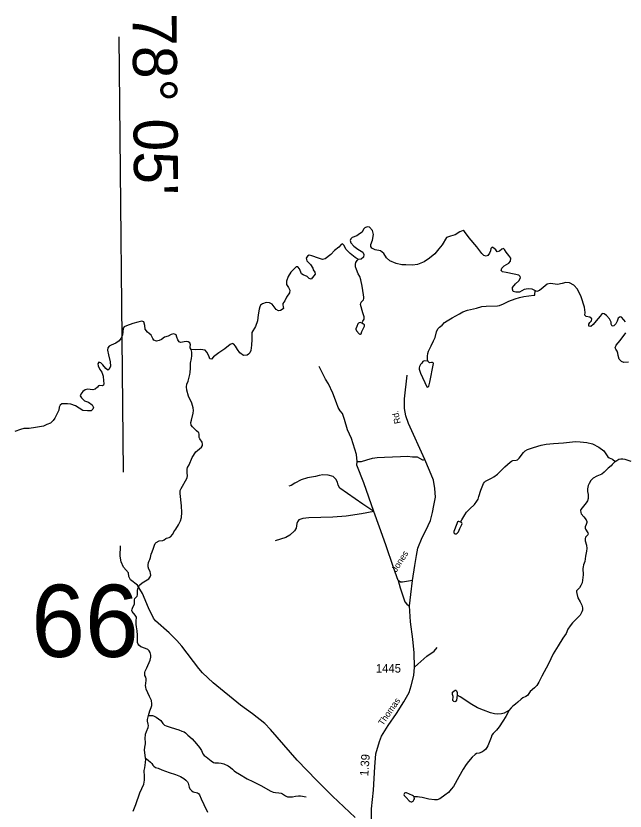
# Model space of a CAD drawing. Extents: x 2126262 to 2293712, y 749403 to 919119.
# Drawn here: x 2268864 to 2277857, y 890401 to 902142 of the extents above; entities that cross this region are included whole.
import ezdxf

# ---------------------------------------------------------------- set-up
doc = ezdxf.new("R2010")
doc.units = 0
for name, color, linetype in [('Exist Boundary Political CountyLine', 7, 'Continuous'), ('Exist Hydrographic Misc Water Feature', 7, 'Continuous'), ('Exist Hydrographic Pond Under 1500 Sq Ft', 7, 'Continuous'), ('Exist Road Non-System Type 51', 7, 'Continuous'), ('Exist Road Secondary Mileage Hundredths English Label', 7, 'Continuous'), ('Exist Road Secondary Structure Standard Bridge Number Label', 7, 'Continuous'), ('Exist Road Secondary Type 51 Attributed', 7, 'Continuous'), ('Exist Road Secondary Type 51 Label', 7, 'Continuous'), ('Exist Road Secondary Type 51 Number Label', 7, 'Continuous'), ('Map Preparation Longitude Latitude Lines', 7, 'Continuous')]:
    doc.layers.add(name, color=color, linetype=linetype)

msp = doc.modelspace()

# ---------------------------------------------------------------- linework, layer by layer
at = {"layer": 'Exist Boundary Political CountyLine'}
for points in [[(2277259, 897842), (2277209, 897996), (2277156, 898107), (2277102, 898165), (2277037, 898201), (2276980, 898208), (2276930, 898193), (2276859, 898176), (2276791, 898186), (2276751, 898193), (2276708, 898179), (2276647, 898133), (2276594, 898086), (2276554, 898072), (2276486, 898107), (2276425, 898111), (2276365, 898104), (2276300, 898065), (2276243, 898061), (2276207, 898072), (2276193, 898107), (2276196, 898133), (2276239, 898186), (2276289, 898229), (2276314, 898276), (2276307, 898294), (2276286, 898312), (2276221, 898330), (2276100, 898351), (2276046, 898365), (2276028, 898383), (2276039, 898416), (2276071, 898451), (2276139, 898491), (2276164, 898523), (2276171, 898566), (2276143, 898602), (2276100, 898652), (2276075, 898691), (2276064, 898706), (2276039, 898698), (2276003, 898670), (2275967, 898659), (2275949, 898688), (2275921, 898713), (2275896, 898727), (2275874, 898706), (2275871, 898673), (2275856, 898638), (2275831, 898602), (2275806, 898595), (2275774, 898602), (2275742, 898634), (2275666, 898731), (2275556, 898863), (2275484, 898960), (2275466, 898974), (2275419, 898956), (2275351, 898910), (2275280, 898892), (2275219, 898870), (2275155, 898763), (2275108, 898702), (2275047, 898630), (2274968, 898566), (2274893, 898512), (2274793, 898473), (2274718, 898462), (2274618, 898466), (2274560, 898467), (2274478, 898485), (2274385, 898528), (2274335, 898568), (2274295, 898636), (2274245, 898672), (2274170, 898686), (2274120, 898711), (2274102, 898736), (2274102, 898768), (2274127, 898833), (2274142, 898912), (2274127, 898972), (2274084, 899023), (2274052, 899026), (2274013, 899015), (2273995, 898994), (2273977, 898951), (2273934, 898922), (2273895, 898894), (2273830, 898869), (2273809, 898851), (2273801, 898826), (2273809, 898793), (2273855, 898743), (2273912, 898700), (2273984, 898654), (2274002, 898618), (2273995, 898578), (2273963, 898550), (2273916, 898546), (2273870, 898575)], [(2273870, 898575), (2273801, 898636), (2273737, 898700), (2273712, 898754), (2273687, 898775), (2273665, 898768), (2273630, 898729), (2273569, 898679), (2273515, 898618), (2273429, 898553), (2273390, 898543), (2273329, 898564), (2273232, 898600), (2273193, 898607), (2273168, 898593), (2273150, 898564), (2273157, 898525), (2273214, 898471), (2273247, 898417), (2273250, 898392), (2273279, 898360), (2273282, 898328), (2273243, 898278), (2273222, 898256), (2273193, 898267), (2273164, 898296), (2273103, 898317), (2273082, 898335), (2273050, 898407), (2273025, 898435), (2273003, 898435), (2272964, 898399), (2272924, 898356), (2272882, 898292), (2272860, 898224), (2272860, 898177), (2272889, 898131), (2272907, 898091), (2272903, 898052), (2272860, 897988), (2272835, 897934), (2272806, 897898), (2272806, 897876), (2272810, 897848), (2272814, 897823), (2272796, 897805), (2272771, 897791), (2272742, 897787), (2272706, 897805), (2272692, 897826), (2272645, 897884), (2272609, 897905), (2272559, 897909), (2272506, 897891), (2272477, 897869), (2272463, 897848), (2272456, 897812), (2272441, 897726), (2272430, 897640), (2272402, 897558), (2272348, 897468), (2272345, 897422), (2272348, 897364), (2272341, 897282), (2272330, 897200), (2272316, 897167), (2272298, 897146), (2272277, 897131), (2272226, 897128), (2272169, 897167), (2272133, 897217), (2272108, 897264), (2272080, 897296), (2272062, 897303), (2272026, 897289), (2271947, 897228), (2271858, 897167), (2271779, 897106), (2271750, 897074), (2271729, 897078), (2271711, 897124), (2271682, 897178), (2271657, 897207), (2271589, 897214), (2271511, 897210), (2271453, 897217), (2271439, 897239), (2271435, 897260), (2271443, 897285), (2271432, 897314), (2271407, 897332), (2271378, 897336), (2271296, 897318), (2271274, 897332), (2271253, 897357), (2271238, 897400), (2271228, 897432), (2271196, 897447), (2271156, 897436), (2271110, 897411), (2271056, 897397)], [(2277861, 897624), (2277836, 897653), (2277804, 897692), (2277782, 897699), (2277757, 897681), (2277739, 897635), (2277721, 897595), (2277693, 897567), (2277668, 897563), (2277653, 897588), (2277653, 897620), (2277625, 897667), (2277582, 897717), (2277549, 897742), (2277521, 897746), (2277489, 897710), (2277431, 897642), (2277388, 897585), (2277349, 897556), (2277324, 897563), (2277324, 897588), (2277338, 897613), (2277363, 897638), (2277367, 897667), (2277335, 897692), (2277284, 897706), (2277263, 897724), (2277267, 897764), (2277259, 897842)], [(2271056, 897397), (2271013, 897364), (2270981, 897350), (2270938, 897339), (2270902, 897354), (2270888, 897379), (2270863, 897429), (2270830, 897454), (2270805, 897472), (2270773, 897518), (2270766, 897572), (2270752, 897626), (2270723, 897636), (2270662, 897622), (2270591, 897601), (2270497, 897565), (2270462, 897551), (2270447, 897529), (2270444, 897479), (2270437, 897429), (2270415, 897379), (2270387, 897343), (2270340, 897311), (2270272, 897282), (2270243, 897264), (2270222, 897242), (2270218, 897207), (2270233, 897139), (2270254, 897035), (2270261, 896970), (2270243, 896927), (2270222, 896913), (2270193, 896934), (2270147, 896988), (2270118, 897020), (2270089, 897028), (2270075, 897006), (2270079, 896974), (2270104, 896920), (2270132, 896884), (2270154, 896823), (2270157, 896755), (2270161, 896716), (2270157, 896691), (2270136, 896680), (2270104, 896684), (2270086, 896680), (2270068, 896659), (2270032, 896630), (2270000, 896623), (2269921, 896630), (2269885, 896619), (2269850, 896598), (2269821, 896558), (2269814, 896530), (2269832, 896501), (2269878, 896458), (2269935, 896437), (2269989, 896401), (2270011, 896361), (2270000, 896336), (2269975, 896311), (2269921, 896311), (2269853, 896318), (2269742, 896383), (2269674, 896408), (2269624, 896415), (2269570, 896415), (2269542, 896412), (2269517, 896394), (2269502, 896365), (2269499, 896322), (2269470, 896261), (2269441, 896204), (2269413, 896168), (2269373, 896129), (2269323, 896107), (2269273, 896086), (2269155, 896064), (2269058, 896050), (2268980, 896050), (2268933, 896035), (2268847, 896007)], [(2277907, 897029), (2277839, 897026), (2277804, 897040), (2277768, 897072), (2277753, 897126), (2277750, 897162), (2277739, 897194), (2277721, 897219), (2277710, 897241), (2277725, 897280), (2277782, 897348), (2277868, 897463)]]:
    msp.add_lwpolyline(points, dxfattribs=at)
at = {"layer": 'Exist Hydrographic Misc Water Feature'}
msp.add_line((2273993, 898991), (2273994, 898994), dxfattribs=at)
for points in [[(2273972, 897603), (2273988, 897635), (2274004, 897664), (2274007, 897681), (2274006, 897700), (2273988, 897758), (2273953, 897880), (2273954, 897899), (2273963, 897917), (2273993, 897948), (2273999, 897968), (2274001, 897989), (2273996, 898024), (2273977, 898151), (2273958, 898246), (2273939, 898295), (2273919, 898333), (2273891, 898396), (2273878, 898435), (2273876, 898453), (2273876, 898476), (2273883, 898500), (2273902, 898531), (2273916, 898546)], [(2274947, 897045), (2274940, 897077), (2274940, 897120), (2274945, 897156), (2274954, 897194), (2274993, 897269), (2275028, 897342), (2275051, 897394), (2275075, 897479), (2275094, 897523), (2275115, 897546), (2275156, 897577), (2275190, 897617), (2275229, 897642), (2275303, 897682), (2275413, 897743), (2275464, 897773), (2275531, 897798), (2275662, 897828), (2275742, 897851), (2275808, 897858), (2275972, 897862), (2276002, 897868), (2276062, 897889), (2276142, 897929), (2276236, 897964), (2276298, 897986), (2276360, 897999), (2276510, 898017), (2276523, 898020), (2276527, 898029), (2276529, 898085)], [(2271468, 895623), (2271520, 895705), (2271546, 895727), (2271605, 895773), (2271620, 895797), (2271621, 895819), (2271615, 895847), (2271578, 895899), (2271572, 895918), (2271572, 895968), (2271564, 895985), (2271530, 896017), (2271469, 896074), (2271453, 896098), (2271447, 896137), (2271454, 896173), (2271482, 896274), (2271485, 896317), (2271480, 896357), (2271461, 896425), (2271414, 896529), (2271389, 896616), (2271384, 896667), (2271387, 896703), (2271405, 896751), (2271432, 896846), (2271439, 896878), (2271442, 896942), (2271440, 896981), (2271443, 897015), (2271458, 897085), (2271463, 897124), (2271461, 897178), (2271453, 897217)], [(2275428, 894668), (2275446, 894700), (2275490, 894776), (2275518, 894814), (2275565, 894862), (2275634, 894930), (2275667, 894975), (2275686, 895007), (2275697, 895047), (2275728, 895137), (2275769, 895236), (2275781, 895258), (2275796, 895273), (2275846, 895297), (2275887, 895315), (2275917, 895334), (2275973, 895378), (2276082, 895482), (2276160, 895555), (2276178, 895570), (2276202, 895578), (2276250, 895582), (2276269, 895589), (2276295, 895614), (2276357, 895697), (2276383, 895720), (2276416, 895740), (2276507, 895767), (2276620, 895806), (2276690, 895818), (2276802, 895826), (2276946, 895840), (2277127, 895856), (2277192, 895855), (2277290, 895845), (2277377, 895823), (2277470, 895775), (2277545, 895719), (2277604, 895634), (2277623, 895617), (2277671, 895599), (2277710, 895562)], [(2270820, 891813), (2270842, 891881), (2270860, 891929), (2270869, 891962), (2270871, 891986), (2270864, 892034), (2270838, 892093), (2270786, 892201), (2270780, 892229), (2270777, 892256), (2270780, 892284), (2270789, 892333), (2270789, 892355), (2270782, 892376), (2270769, 892403), (2270767, 892424), (2270769, 892446), (2270772, 892465), (2270799, 892517), (2270845, 892628), (2270855, 892672), (2270854, 892705), (2270845, 892744), (2270832, 892768), (2270811, 892788), (2270779, 892801), (2270710, 892826), (2270678, 892849), (2270668, 892864), (2270660, 892890), (2270660, 892915), (2270657, 892997), (2270656, 893063), (2270644, 893123), (2270638, 893158), (2270640, 893205), (2270643, 893262), (2270636, 893278), (2270623, 893295), (2270579, 893347), (2270576, 893364), (2270580, 893384), (2270592, 893413), (2270612, 893448), (2270616, 893461), (2270614, 893502), (2270614, 893521), (2270620, 893539), (2270652, 893575), (2270658, 893593), (2270661, 893611), (2270658, 893653), (2270664, 893688), (2270672, 893707), (2270690, 893737), (2270730, 893771), (2270825, 893831), (2270847, 893860), (2270854, 893886), (2270853, 893909), (2270848, 893937), (2270826, 893973), (2270817, 894007), (2270817, 894037), (2270822, 894070), (2270830, 894097), (2270842, 894116), (2270851, 894143), (2270863, 894193), (2270874, 894231), (2270893, 894281), (2270910, 894328), (2270921, 894350), (2270937, 894365), (2270979, 894389), (2271034, 894395), (2271055, 894406), (2271076, 894426), (2271087, 894430), (2271126, 894438), (2271145, 894448), (2271179, 894490), (2271198, 894523), (2271225, 894565), (2271265, 894626), (2271295, 894685), (2271308, 894734), (2271314, 894812), (2271310, 894910), (2271287, 895091), (2271291, 895134), (2271302, 895166), (2271322, 895198), (2271369, 895275), (2271392, 895320), (2271398, 895355), (2271394, 895392), (2271392, 895448), (2271398, 895475), (2271420, 895513), (2271468, 895623)], [(2277710, 895562), (2277666, 895517), (2277649, 895497), (2277607, 895465), (2277575, 895428), (2277550, 895404), (2277512, 895377), (2277441, 895348), (2277384, 895315), (2277350, 895283), (2277325, 895239), (2277312, 895206), (2277302, 895160), (2277300, 895118), (2277310, 895073), (2277313, 895015), (2277303, 894982), (2277280, 894953), (2277204, 894853), (2277200, 894838), (2277203, 894811), (2277211, 894790), (2277249, 894747), (2277284, 894702), (2277293, 894677), (2277293, 894660), (2277281, 894631), (2277269, 894597), (2277270, 894579), (2277275, 894563), (2277306, 894508), (2277311, 894492), (2277305, 894480), (2277274, 894444), (2277268, 894420), (2277269, 894392), (2277285, 894327), (2277291, 894276), (2277286, 894240), (2277275, 894164), (2277262, 894088), (2277242, 894037), (2277236, 894008), (2277235, 893985), (2277238, 893888), (2277235, 893850), (2277222, 893769), (2277205, 893730), (2277183, 893697), (2277151, 893664), (2277142, 893652), (2277140, 893639), (2277145, 893615), (2277161, 893548), (2277195, 893490), (2277219, 893440), (2277228, 893401), (2277226, 893369), (2277216, 893343), (2277192, 893292), (2277161, 893258), (2277083, 893178), (2277048, 893136), (2277013, 893087), (2276985, 893022), (2276940, 892953), (2276871, 892843), (2276796, 892721), (2276724, 892575), (2276628, 892392), (2276585, 892303), (2276554, 892253), (2276521, 892219), (2276458, 892165), (2276414, 892108), (2276390, 892091), (2276349, 892071), (2276321, 892052), (2276275, 892009), (2276241, 891980), (2276198, 891948), (2276175, 891926), (2276143, 891885)], [(2277710, 895562), (2277735, 895578), (2277766, 895595), (2277795, 895603), (2277825, 895603), (2277854, 895599), (2277942, 895567)], [(2276143, 891885), (2276070, 891848), (2276033, 891836), (2275971, 891833), (2275927, 891839), (2275868, 891852), (2275765, 891890), (2275680, 891926), (2275571, 891989), (2275462, 892063), (2275421, 892088), (2275377, 892110)], [(2270779, 891182), (2270773, 891225), (2270764, 891302), (2270767, 891346), (2270776, 891396), (2270776, 891416), (2270770, 891469), (2270777, 891537), (2270790, 891577), (2270815, 891634), (2270821, 891663), (2270819, 891682), (2270808, 891729), (2270808, 891755), (2270810, 891774), (2270820, 891813)], [(2270820, 891813), (2270880, 891814), (2270897, 891809), (2270937, 891788), (2271002, 891740), (2271034, 891692), (2271057, 891671), (2271082, 891660), (2271154, 891634), (2271268, 891601), (2271316, 891583), (2271348, 891569), (2271370, 891554), (2271404, 891522), (2271467, 891467), (2271532, 891393), (2271573, 891342), (2271602, 891293), (2271624, 891245), (2271642, 891222), (2271672, 891200), (2271745, 891142), (2271781, 891120), (2271800, 891114), (2271854, 891114), (2271892, 891110), (2271936, 891097), (2271998, 891069), (2272034, 891044), (2272061, 891021), (2272086, 890996), (2272107, 890982), (2272165, 890947), (2272278, 890877), (2272363, 890838), (2272488, 890773), (2272617, 890698), (2272662, 890681), (2272696, 890674), (2272745, 890670), (2272780, 890664), (2272801, 890654), (2272843, 890627), (2272874, 890613), (2272896, 890610), (2272945, 890612), (2272994, 890621), (2273034, 890624), (2273064, 890624), (2273147, 890613)], [(2276143, 891885), (2276129, 891859), (2276098, 891797), (2276054, 891728), (2275999, 891645), (2275957, 891597), (2275908, 891545), (2275891, 891521), (2275878, 891485), (2275830, 891365), (2275799, 891315), (2275773, 891288), (2275744, 891272), (2275702, 891254), (2275664, 891249), (2275645, 891237), (2275600, 891199), (2275545, 891132), (2275512, 891089), (2275468, 891020), (2275403, 890906), (2275325, 890766), (2275291, 890722), (2275251, 890674), (2275197, 890636), (2275121, 890582), (2275083, 890569), (2275044, 890567), (2274962, 890575), (2274860, 890602), (2274820, 890608), (2274793, 890612), (2274741, 890609)], [(2270595, 890400), (2270633, 890499), (2270692, 890668), (2270751, 890797), (2270765, 890858), (2270765, 890913), (2270759, 891002), (2270766, 891037), (2270777, 891118), (2270780, 891167), (2270779, 891182)], [(2270779, 891182), (2270818, 891153), (2270853, 891122), (2270870, 891101), (2270884, 891079), (2270901, 891063), (2270927, 891046), (2270963, 891035), (2271019, 891009), (2271127, 890972), (2271222, 890939), (2271293, 890910), (2271345, 890884), (2271374, 890858), (2271395, 890835), (2271406, 890815), (2271422, 890756), (2271433, 890727), (2271455, 890704), (2271483, 890685), (2271546, 890669), (2271560, 890661), (2271573, 890642), (2271600, 890583), (2271639, 890500), (2271691, 890384)]]:
    msp.add_lwpolyline(points, dxfattribs=at)
at = {"layer": 'Exist Hydrographic Pond Under 1500 Sq Ft'}
for points in [[(2273972, 897603), (2273946, 897613), (2273930, 897611), (2273921, 897605), (2273914, 897596), (2273896, 897557), (2273881, 897524), (2273882, 897515), (2273892, 897493), (2273932, 897450), (2273942, 897443), (2273951, 897443), (2273961, 897450), (2273971, 897481), (2273993, 897532), (2274008, 897560), (2274012, 897572), (2274008, 897580), (2273993, 897590)], [(2274947, 897045), (2274890, 897050), (2274873, 897041), (2274858, 897017), (2274836, 896996), (2274821, 896966), (2274817, 896947), (2274817, 896925), (2274838, 896865), (2274928, 896664), (2274936, 896662), (2274950, 896664), (2274961, 896677), (2274976, 896736), (2275028, 897012), (2275025, 897020), (2275014, 897025), (2275001, 897022), (2274975, 897019), (2274963, 897023), (2274953, 897032)], [(2275428, 894668), (2275404, 894678), (2275394, 894677), (2275385, 894670), (2275374, 894642), (2275330, 894529), (2275328, 894515), (2275334, 894502), (2275347, 894495), (2275362, 894496), (2275380, 894506), (2275396, 894525), (2275416, 894571), (2275449, 894631), (2275452, 894645), (2275448, 894657), (2275441, 894663)], [(2275377, 892110), (2275366, 892040), (2275353, 892020), (2275343, 892015), (2275330, 892019), (2275315, 892033), (2275312, 892050), (2275320, 892078), (2275319, 892092), (2275307, 892120), (2275308, 892144), (2275311, 892155), (2275348, 892186), (2275360, 892185), (2275369, 892174), (2275378, 892151), (2275378, 892138)], [(2274741, 890609), (2274732, 890619), (2274721, 890629), (2274676, 890652), (2274632, 890669), (2274616, 890669), (2274603, 890663), (2274594, 890655), (2274593, 890645), (2274594, 890633), (2274623, 890601), (2274670, 890552), (2274683, 890540), (2274697, 890536), (2274711, 890536), (2274729, 890548), (2274740, 890567), (2274746, 890584)]]:
    msp.add_lwpolyline(points, close=True, dxfattribs=at)
at = {"layer": 'Exist Road Non-System Type 51'}
for points in [[(2273901, 895563), (2273891, 895665), (2273818, 895900), (2273759, 896032), (2273715, 896184), (2273686, 896270), (2273651, 896311), (2273623, 896359), (2273597, 896429), (2273543, 896572), (2273480, 896709), (2273435, 896779), (2273340, 896963)], [(2274147, 894824), (2273998, 895247), (2273896, 895507), (2273901, 895563)], [(2273901, 895563), (2273967, 895563), (2274047, 895588), (2274126, 895611), (2274196, 895620), (2274307, 895627), (2274543, 895636), (2274644, 895639), (2274721, 895630), (2274787, 895630), (2274822, 895614), (2274867, 895588), (2274880, 895588), (2274899, 895592)], [(2274147, 894824), (2273985, 894932), (2273648, 895171), (2273623, 895212), (2273613, 895256), (2273588, 895304), (2273546, 895339), (2273473, 895361), (2273394, 895368), (2273340, 895358), (2273286, 895339), (2273171, 895320), (2273076, 895294), (2272981, 895244), (2272927, 895209), (2272892, 895196)], [(2274147, 894824), (2273964, 894791), (2273742, 894756), (2273545, 894743), (2273189, 894730), (2273100, 894721), (2273068, 894711), (2273043, 894699), (2273020, 894673), (2273011, 894645), (2273001, 894578), (2272979, 894540), (2272906, 894473), (2272849, 894438), (2272693, 894393)], [(2274509, 893804), (2274438, 893996), (2274327, 894333), (2274230, 894592), (2274147, 894824)], [(2273871, 890308), (2273538, 890623), (2273307, 890851), (2273017, 891154), (2272623, 891607), (2272537, 891696), (2272357, 891838), (2272180, 891965), (2271774, 892294), (2271621, 892440), (2271564, 892505), (2271312, 892834), (2271241, 892919), (2271126, 893031), (2270925, 893212), (2270894, 893250), (2270822, 893404), (2270731, 893613), (2270695, 893680), (2270657, 893736), (2270555, 893814), (2270529, 893863), (2270525, 893919), (2270455, 894000), (2270416, 894079), (2270405, 894167), (2270408, 894319)], [(2274719, 893807), (2274570, 893782), (2274544, 893782), (2274509, 893804)], [(2274509, 893804), (2274538, 893696), (2274608, 893492), (2274633, 893458), (2274662, 893435), (2274675, 893432)], [(2274746, 892525), (2274797, 892572), (2274930, 892686), (2275038, 892761), (2275081, 892817)]]:
    msp.add_lwpolyline(points, dxfattribs=at)
at = {"layer": 'Exist Road Secondary Type 51 Attributed'}
msp.add_lwpolyline([(2274113, 890178), (2274112, 890436), (2274144, 890712), (2274164, 891056), (2274178, 891248), (2274231, 891428), (2274263, 891508), (2274360, 891665), (2274481, 891843), (2274590, 892013), (2274670, 892153), (2274698, 892251), (2274740, 892404), (2274746, 892525), (2274741, 892736), (2274722, 892937), (2274687, 893194), (2274675, 893432), (2274694, 893601), (2274719, 893807), (2274751, 894026), (2274776, 894173), (2274798, 894281), (2274862, 894440), (2274914, 894546), (2274984, 894692), (2275013, 894810), (2275035, 894915), (2275059, 895037), (2275046, 895164), (2275027, 895288), (2274970, 895431), (2274899, 895592), (2274660, 896122), (2274620, 896238), (2274601, 896343), (2274601, 896489), (2274640, 896836)], dxfattribs=at)
at = {"layer": 'Map Preparation Longitude Latitude Lines'}
msp.add_line((2270451, 895403), (2270391, 901831), dxfattribs=at)

# ---------------------------------------------------------------- texts
at = {"layer": 'Exist Road Secondary Mileage Hundredths English Label'}
msp.add_text('1.39', height=125, rotation=85.738, dxfattribs=at).set_placement((2274065, 890913))
at = {"layer": 'Exist Road Secondary Structure Standard Bridge Number Label'}
msp.add_text('66', height=1066.3, dxfattribs=at).set_placement((2269091, 892677))
at = {"layer": 'Exist Road Secondary Type 51 Label'}
for s, rotation, p in [('Rd.', 102.4556, (2274547, 896130)), ('Jones', 57.7152, (2274481, 893921)), ('Thomas', 55.3884, (2274283, 891655))]:
    msp.add_text(s, height=95, rotation=rotation, dxfattribs=at).set_placement(p)
at = {"layer": 'Exist Road Secondary Type 51 Number Label'}
msp.add_text('1445', height=125, dxfattribs=at).set_placement((2274177, 892446))
at = {"layer": 'Map Preparation Longitude Latitude Lines'}
msp.add_text("78° 05'", height=650, rotation=270.5291, dxfattribs=at).set_placement((2270585, 902181))

doc.saveas('drawing.dxf')
